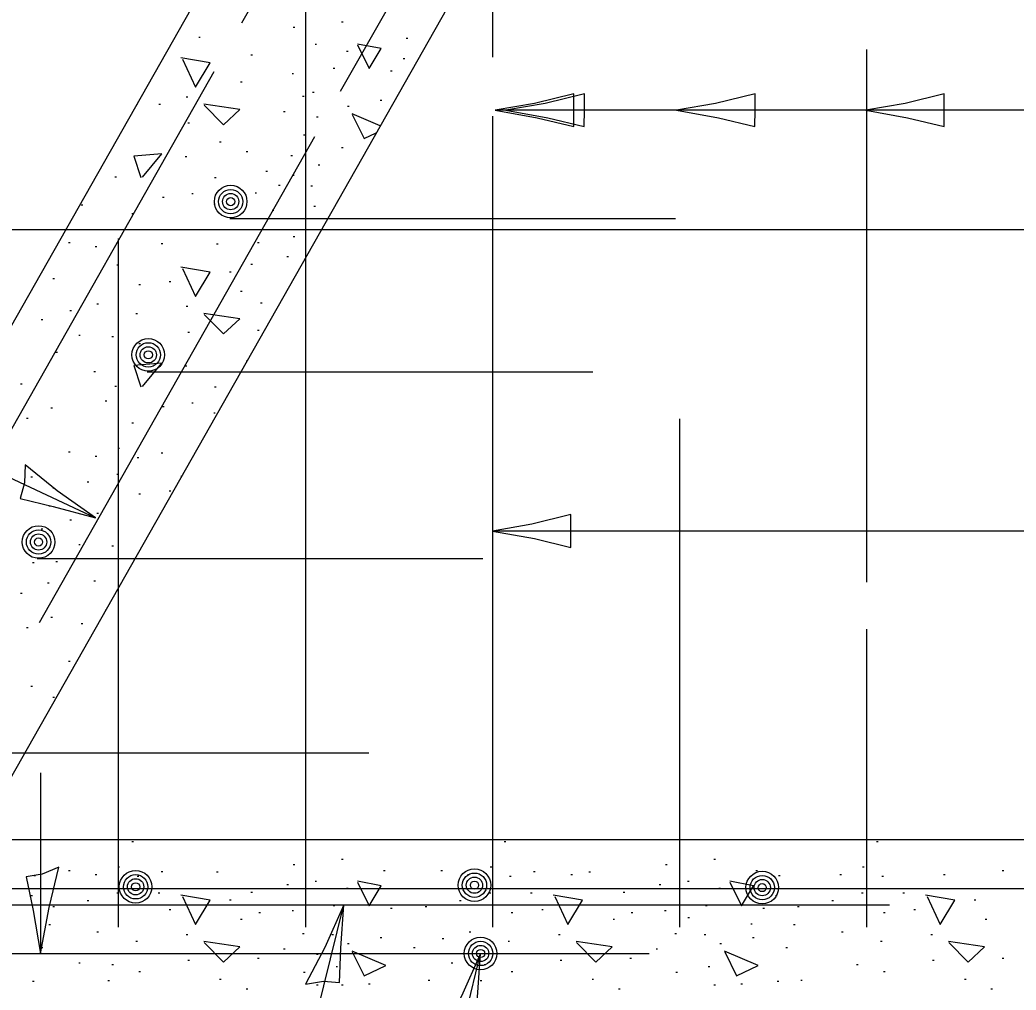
# Model space of a CAD drawing. Extents: x 2133490 to 2172050, y 2138301 to 2145980.
# Drawn here: x 2143474.8 to 2143590.3, y 2144957.3 to 2145069.8 of the extents above; entities that cross this region are included whole.
import ezdxf

# ---------------------------------------------------------------- set-up
doc = ezdxf.new("R2010")
doc.units = 0
for name, color, linetype in [('Level 40', 7, 'Continuous'), ('Level 63', 7, 'Continuous'), ('ROW_PR_Notes', 7, 'Continuous'), ('Topo_Bridge Structures', 7, 'Continuous')]:
    doc.layers.add(name, color=color, linetype=linetype)

msp = doc.modelspace()

# ---------------------------------------------------------------- linework, layer by layer
at = {"layer": 'Level 40'}
for p, q in [((2143548.77, 2145114.26), (2143461.07, 2144959.5)), ((2143462.08, 2145045.48), (2144177.52, 2145045.48))]:
    msp.add_line(p, q, dxfattribs=at)
for centre, radius in [((2143499.28, 2145048.73), 1.89), ((2143499.28, 2145048.73), 1.41), ((2143499.28, 2145048.73), 0.943), ((2143499.28, 2145048.73), 0.472), ((2143489.73, 2145030.96), 1.89), ((2143489.73, 2145030.96), 1.41), ((2143489.73, 2145030.96), 0.943), ((2143489.73, 2145030.96), 0.472), ((2143477.01, 2145009.26), 1.89), ((2143477.01, 2145009.26), 1.41), ((2143477.01, 2145009.26), 0.943), ((2143477.01, 2145009.26), 0.472), ((2143488.26, 2144969.28), 1.89), ((2143527.54, 2144969.47), 1.89), ((2143488.26, 2144969.28), 1.41), ((2143488.26, 2144969.28), 0.943), ((2143527.54, 2144969.47), 1.41), ((2143527.54, 2144969.47), 0.943), ((2143527.54, 2144969.47), 0.472), ((2143560.9, 2144969.19), 1.89), ((2143560.9, 2144969.19), 1.41), ((2143560.9, 2144969.19), 0.943), ((2143488.26, 2144969.28), 0.472), ((2143560.9, 2144969.19), 0.472), ((2143528.25, 2144961.55), 1.89), ((2143528.25, 2144961.55), 1.41), ((2143528.25, 2144961.55), 0.943), ((2143528.25, 2144961.55), 0.472)]:
    msp.add_circle(centre, radius, dxfattribs=at)
at = {"layer": 'Level 63'}
msp.add_line((2143757.25, 2145010.53), (2143529.63, 2145010.53), dxfattribs=at)
for points in [[(2143475.44, 2145018.2), (2143475.36, 2145016.11), (2143474.86, 2145014.31), (2143478.7, 2145013.39), (2143483.6, 2145012.05), (2143479.18, 2145015.2)], [(2143479.34, 2144971.55), (2143477.42, 2144970.73), (2143475.57, 2144970.42), (2143476.38, 2144966.55), (2143477.25, 2144961.55), (2143478.22, 2144966.88)], [(2143507.97, 2144958), (2143510.03, 2144958.33), (2143511.9, 2144958.2), (2143512.04, 2144962.15), (2143512.39, 2144967.21), (2143510.18, 2144962.26)], [(2143523.83, 2144952.34), (2143525.89, 2144952.67), (2143527.76, 2144952.54), (2143527.9, 2144956.49), (2143528.25, 2144961.55), (2143526.04, 2144956.6)]]:
    msp.add_lwpolyline(points, close=True, dxfattribs=at)
at = {"layer": 'ROW_PR_Notes'}
for p, q in [((2143529.63, 2145127.66), (2143529.63, 2145065.46)), ((2143528.08, 2145118.03), (2143500.52, 2145069.41)), ((2143520.27, 2145116.28), (2143440.08, 2144974.75)), ((2143542.99, 2145116.2), (2143511.99, 2145061.49)), ((2143507.94, 2145082.49), (2143507.94, 2144964.6)), ((2143512.14, 2145069.56), (2143512.33, 2145069.56)), ((2143506.52, 2145068.95), (2143506.7, 2145068.95)), ((2143495.57, 2145067.78), (2143495.76, 2145067.78)), ((2143509.06, 2145067), (2143509.24, 2145067)), ((2143519.64, 2145067.69), (2143519.83, 2145067.69)), ((2143512.7, 2145066.19), (2143512.89, 2145066.19)), ((2143573, 2145066.37), (2143573, 2145004.62)), ((2143501.61, 2145065.75), (2143501.8, 2145065.75)), ((2143519.27, 2145065.34), (2143519.46, 2145065.34)), ((2143497.33, 2145063.77), (2143468.22, 2145012.41)), ((2143506.39, 2145063.6), (2143506.58, 2145063.6)), ((2143511.16, 2145064.21), (2143511.35, 2145064.21)), ((2143517.81, 2145063.88), (2143518, 2145063.88)), ((2143500.43, 2145062.63), (2143500.62, 2145062.63)), ((2143508.77, 2145061.42), (2143508.96, 2145061.42)), ((2143490.95, 2145060.04), (2143491.13, 2145060.04)), ((2143494.11, 2145060.86), (2143494.3, 2145060.86)), ((2143507.61, 2145060.94), (2143507.8, 2145060.94)), ((2143516.6, 2145060.49), (2143516.79, 2145060.49)), ((2143505.42, 2145059.16), (2143505.61, 2145059.16)), ((2143512.83, 2145059.8), (2143513.02, 2145059.8)), ((2143767.96, 2145059.32), (2143529.94, 2145059.32)), ((2143494.31, 2145057.86), (2143494.5, 2145057.86)), ((2143509.22, 2145058.55), (2143509.41, 2145058.55)), ((2143529.63, 2145058.62), (2143529.63, 2144964.6)), ((2143509.01, 2145056.23), (2143477.08, 2144999.89)), ((2143498, 2145055.67), (2143498.19, 2145055.67)), ((2143507.73, 2145056.48), (2143507.92, 2145056.48)), ((2143501.08, 2145054.53), (2143501.27, 2145054.53)), ((2143512.14, 2145055.02), (2143512.33, 2145055.02)), ((2143493.99, 2145053.96), (2143494.18, 2145053.96)), ((2143506.27, 2145054.09), (2143506.46, 2145054.09)), ((2143503.35, 2145052.26), (2143503.54, 2145052.26)), ((2143509.42, 2145052.99), (2143509.61, 2145052.99)), ((2143485.84, 2145051.61), (2143486.03, 2145051.61)), ((2143497.39, 2145051.53), (2143497.58, 2145051.53)), ((2143506.43, 2145051.78), (2143506.62, 2145051.78)), ((2143494.76, 2145049.67), (2143494.95, 2145049.67)), ((2143502.1, 2145049.75), (2143502.28, 2145049.75)), ((2143504.81, 2145050.64), (2143505, 2145050.64)), ((2143508.58, 2145050.56), (2143508.77, 2145050.56)), ((2143491.39, 2145049.26), (2143491.58, 2145049.26)), ((2143497.31, 2145048.49), (2143497.5, 2145048.49)), ((2143481.95, 2145048.37), (2143482.13, 2145048.37)), ((2143487.83, 2145047.36), (2143488.01, 2145047.36)), ((2143504.08, 2145047.72), (2143504.27, 2145047.72)), ((2143508.93, 2145048.21), (2143509.12, 2145048.21)), ((2143499.18, 2145046.78), (2143550.84, 2145046.78)), ((2143480.49, 2145043.99), (2143480.67, 2145043.99)), ((2143486.2, 2145044.4), (2143486.39, 2145044.4)), ((2143486.25, 2145044.22), (2143486.25, 2144964.6)), ((2143491.23, 2145043.87), (2143491.42, 2145043.87)), ((2143502.38, 2145043.99), (2143502.57, 2145043.99)), ((2143506.52, 2145044.68), (2143506.7, 2145044.68)), ((2143483.57, 2145043.51), (2143483.76, 2145043.51)), ((2143497.64, 2145043.83), (2143497.83, 2145043.83)), ((2143505.79, 2145042.37), (2143505.97, 2145042.37)), ((2143486.08, 2145041.4), (2143486.27, 2145041.4)), ((2143499.14, 2145040.58), (2143499.33, 2145040.58)), ((2143501.61, 2145041.48), (2143501.8, 2145041.48)), ((2143423.54, 2145040.33), (2143483.6, 2145012.05)), ((2143478.66, 2145039.82), (2143478.85, 2145039.82)), ((2143492.16, 2145039.45), (2143492.35, 2145039.45)), ((2143488.64, 2145039.13), (2143488.82, 2145039.13)), ((2143500.43, 2145038.36), (2143500.62, 2145038.36)), ((2143502.75, 2145036.99), (2143502.93, 2145036.99)), ((2143480.65, 2145036.1), (2143480.84, 2145036.1)), ((2143483.77, 2145036.87), (2143483.96, 2145036.87)), ((2143488.27, 2145035.77), (2143488.46, 2145035.77)), ((2143494.11, 2145036.59), (2143494.3, 2145036.59)), ((2143477.32, 2145035.05), (2143477.51, 2145035.05)), ((2143494.31, 2145033.59), (2143494.5, 2145033.59)), ((2143502.38, 2145033.83), (2143502.57, 2145033.83)), ((2143481.66, 2145033.26), (2143481.85, 2145033.26)), ((2143485.51, 2145033.1), (2143485.7, 2145033.1)), ((2143479.03, 2145031.28), (2143479.22, 2145031.28)), ((2143488.64, 2145032.29), (2143488.82, 2145032.29)), ((2143483.41, 2145029.04), (2143483.59, 2145029.04)), ((2143489.61, 2145029), (2143541.26, 2145029)), ((2143493.99, 2145029.69), (2143494.18, 2145029.69)), ((2143474.93, 2145027.59), (2143475.12, 2145027.59)), ((2143485.84, 2145027.34), (2143486.03, 2145027.34)), ((2143497.39, 2145027.26), (2143497.58, 2145027.26)), ((2143484.74, 2145025.64), (2143484.93, 2145025.64)), ((2143494.76, 2145025.4), (2143494.95, 2145025.4)), ((2143478.42, 2145024.83), (2143478.61, 2145024.83)), ((2143491.39, 2145024.99), (2143491.58, 2145024.99)), ((2143497.31, 2145024.22), (2143497.5, 2145024.22)), ((2143475.62, 2145023.61), (2143475.81, 2145023.61)), ((2143487.83, 2145023.09), (2143488.01, 2145023.09)), ((2143551.32, 2145023.53), (2143551.32, 2144964.6)), ((2143480.49, 2145019.72), (2143480.67, 2145019.72)), ((2143486.2, 2145020.13), (2143486.39, 2145020.13)), ((2143491.23, 2145019.6), (2143491.42, 2145019.6)), ((2143483.57, 2145019.23), (2143483.76, 2145019.23)), ((2143488.43, 2145019.07), (2143488.62, 2145019.07)), ((2143476.11, 2145016.8), (2143476.3, 2145016.8)), ((2143482.63, 2145016.23), (2143482.82, 2145016.23)), ((2143486.08, 2145017.13), (2143486.27, 2145017.13)), ((2143478.66, 2145015.55), (2143478.85, 2145015.55)), ((2143492.16, 2145015.18), (2143492.35, 2145015.18)), ((2143488.64, 2145014.85), (2143488.82, 2145014.85)), ((2143478.21, 2145013.45), (2143478.4, 2145013.45)), ((2143480.65, 2145011.83), (2143480.84, 2145011.83)), ((2143483.77, 2145012.6), (2143483.96, 2145012.6)), ((2143477.32, 2145010.78), (2143477.51, 2145010.78)), ((2143481.66, 2145008.99), (2143481.85, 2145008.99)), ((2143485.51, 2145008.83), (2143485.7, 2145008.83)), ((2143476.85, 2145007.36), (2143528.51, 2145007.36)), ((2143479.03, 2145007), (2143479.22, 2145007)), ((2143476.31, 2145006.88), (2143476.5, 2145006.88)), ((2143483.41, 2145004.77), (2143483.59, 2145004.77)), ((2143478.05, 2145004.53), (2143478.24, 2145004.53)), ((2143474.93, 2145003.32), (2143475.12, 2145003.32)), ((2143478.42, 2145000.56), (2143478.61, 2145000.56)), ((2143475.62, 2144999.34), (2143475.81, 2144999.34)), ((2143481.95, 2144999.83), (2143482.13, 2144999.83)), ((2143573, 2144999.15), (2143573, 2144964.6)), ((2143480.49, 2144995.45), (2143480.67, 2144995.45)), ((2143476.11, 2144992.53), (2143476.3, 2144992.53)), ((2143478.66, 2144991.27), (2143478.85, 2144991.27)), ((2143463.63, 2144984.8), (2143515.29, 2144984.8)), ((2143477.25, 2144982.49), (2143477.25, 2144961.55)), ((2143440.08, 2144974.75), (2143679.79, 2144974.75)), ((2143533.28, 2144974.75), (2143533.28, 2144974.75)), ((2143487.83, 2144974.54), (2143488.01, 2144974.54)), ((2143530.99, 2144974.54), (2143531.18, 2144974.54)), ((2143574.15, 2144974.54), (2143574.34, 2144974.54)), ((2143512.14, 2144972.48), (2143512.33, 2144972.48)), ((2143555.3, 2144972.48), (2143555.49, 2144972.48)), ((2143480.49, 2144971.18), (2143480.67, 2144971.18)), ((2143486.2, 2144971.58), (2143486.39, 2144971.58)), ((2143506.52, 2144971.87), (2143506.7, 2144971.87)), ((2143517, 2144971.18), (2143517.19, 2144971.18)), ((2143523.65, 2144971.18), (2143523.84, 2144971.18)), ((2143529.37, 2144971.58), (2143529.56, 2144971.58)), ((2143549.68, 2144971.87), (2143549.87, 2144971.87)), ((2143560.17, 2144971.18), (2143560.36, 2144971.18)), ((2143572.53, 2144971.58), (2143572.72, 2144971.58)), ((2143588.71, 2144971.18), (2143588.9, 2144971.18)), ((2143476.47, 2144970.61), (2143476.66, 2144970.61)), ((2143483.57, 2144970.69), (2143483.76, 2144970.69)), ((2143488.43, 2144970.53), (2143488.62, 2144970.53)), ((2143491.23, 2144971.06), (2143491.42, 2144971.06)), ((2143497.64, 2144971.02), (2143497.83, 2144971.02)), ((2143526.73, 2144970.69), (2143526.92, 2144970.69)), ((2143531.6, 2144970.53), (2143531.79, 2144970.53)), ((2143534.4, 2144971.06), (2143534.58, 2144971.06)), ((2143538.73, 2144970.69), (2143538.92, 2144970.69)), ((2143540.8, 2144971.02), (2143540.99, 2144971.02)), ((2143562.8, 2144970.61), (2143562.99, 2144970.61)), ((2143569.9, 2144970.69), (2143570.09, 2144970.69)), ((2143574.76, 2144970.53), (2143574.95, 2144970.53)), ((2143581.9, 2144970.69), (2143582.09, 2144970.69)), ((2143456.6, 2144969.09), (2143676.58, 2144969.09)), ((2143505.79, 2144969.56), (2143505.97, 2144969.56)), ((2143509.06, 2144969.92), (2143509.24, 2144969.92)), ((2143512.7, 2144969.11), (2143512.89, 2144969.11)), ((2143548.95, 2144969.56), (2143549.14, 2144969.56)), ((2143552.22, 2144969.92), (2143552.41, 2144969.92)), ((2143555.87, 2144969.11), (2143556.06, 2144969.11)), ((2143476.11, 2144968.26), (2143476.3, 2144968.26)), ((2143482.63, 2144967.69), (2143482.82, 2144967.69)), ((2143486.08, 2144968.58), (2143486.27, 2144968.58)), ((2143490.87, 2144968.58), (2143491.05, 2144968.58)), ((2143499.14, 2144967.77), (2143499.33, 2144967.77)), ((2143501.61, 2144968.66), (2143501.8, 2144968.66)), ((2143525.8, 2144967.69), (2143525.99, 2144967.69)), ((2143529.25, 2144968.58), (2143529.43, 2144968.58)), ((2143534.03, 2144968.58), (2143534.22, 2144968.58)), ((2143544.77, 2144968.66), (2143544.96, 2144968.66)), ((2143562.44, 2144968.26), (2143562.63, 2144968.26)), ((2143568.97, 2144967.69), (2143569.15, 2144967.69)), ((2143572.41, 2144968.58), (2143572.6, 2144968.58)), ((2143577.2, 2144968.58), (2143577.38, 2144968.58)), ((2143585.47, 2144967.77), (2143585.66, 2144967.77)), ((2143463.1, 2144967.21), (2143575.67, 2144967.21)), ((2143478.66, 2144967), (2143478.85, 2144967)), ((2143489.67, 2144874.92), (2143512.39, 2144967.21)), ((2143492.16, 2144966.64), (2143492.35, 2144966.64)), ((2143506.39, 2144966.52), (2143506.58, 2144966.52)), ((2143511.16, 2144967.12), (2143511.35, 2144967.12)), ((2143517.81, 2144966.8), (2143518, 2144966.8)), ((2143521.83, 2144967), (2143522.02, 2144967)), ((2143535.33, 2144966.64), (2143535.52, 2144966.64)), ((2143549.56, 2144966.52), (2143549.75, 2144966.52)), ((2143554.33, 2144967.12), (2143554.52, 2144967.12)), ((2143560.98, 2144966.8), (2143561.17, 2144966.8)), ((2143564.99, 2144967), (2143565.18, 2144967)), ((2143578.49, 2144966.64), (2143578.68, 2144966.64)), ((2143500.43, 2144965.54), (2143500.62, 2144965.54)), ((2143502.54, 2144966.31), (2143502.73, 2144966.31)), ((2143531.8, 2144966.31), (2143531.99, 2144966.31)), ((2143543.6, 2144965.54), (2143543.79, 2144965.54)), ((2143545.71, 2144966.31), (2143545.9, 2144966.31)), ((2143552.26, 2144965.71), (2143552.45, 2144965.71)), ((2143574.96, 2144966.31), (2143575.15, 2144966.31)), ((2143586.76, 2144965.54), (2143586.95, 2144965.54)), ((2143478.21, 2144964.91), (2143478.4, 2144964.91)), ((2143559.56, 2144964.98), (2143559.75, 2144964.98)), ((2143564.54, 2144964.91), (2143564.73, 2144964.91)), ((2143483.77, 2144964.06), (2143483.96, 2144964.06)), ((2143494.11, 2144963.77), (2143494.3, 2144963.77)), ((2143507.61, 2144963.85), (2143507.8, 2144963.85)), ((2143511, 2144963.77), (2143511.19, 2144963.77)), ((2143516.6, 2144963.41), (2143516.79, 2144963.41)), ((2143523.81, 2144963.29), (2143524, 2144963.29)), ((2143526.94, 2144964.06), (2143527.12, 2144964.06)), ((2143537.27, 2144963.77), (2143537.46, 2144963.77)), ((2143550.77, 2144963.85), (2143550.96, 2144963.85)), ((2143554.17, 2144963.77), (2143554.36, 2144963.77)), ((2143559.76, 2144963.41), (2143559.95, 2144963.41)), ((2143570.1, 2144964.06), (2143570.29, 2144964.06)), ((2143580.44, 2144963.77), (2143580.63, 2144963.77)), ((2143477.32, 2144962.23), (2143477.51, 2144962.23)), ((2143488.27, 2144962.96), (2143488.46, 2144962.96)), ((2143505.42, 2144962.07), (2143505.61, 2144962.07)), ((2143512.83, 2144962.72), (2143513.02, 2144962.72)), ((2143520.49, 2144962.23), (2143520.68, 2144962.23)), ((2143531.43, 2144962.96), (2143531.62, 2144962.96)), ((2143548.59, 2144962.07), (2143548.77, 2144962.07)), ((2143555.99, 2144962.72), (2143556.18, 2144962.72)), ((2143563.65, 2144962.23), (2143563.84, 2144962.23)), ((2143574.6, 2144962.96), (2143574.79, 2144962.96)), ((2143428.78, 2144961.55), (2143547.79, 2144961.55)), ((2143494.31, 2144960.77), (2143494.5, 2144960.77)), ((2143502.38, 2144961.02), (2143502.57, 2144961.02)), ((2143509.22, 2144961.46), (2143509.41, 2144961.46)), ((2143511.9, 2144895.1), (2143528.25, 2144961.55)), ((2143537.48, 2144960.77), (2143537.66, 2144960.77)), ((2143545.55, 2144961.02), (2143545.73, 2144961.02)), ((2143580.64, 2144960.77), (2143580.83, 2144960.77)), ((2143588.71, 2144961.02), (2143588.9, 2144961.02)), ((2143481.66, 2144960.45), (2143481.85, 2144960.45)), ((2143485.51, 2144960.29), (2143485.7, 2144960.29)), ((2143511.49, 2144960.04), (2143511.68, 2144960.04)), ((2143524.83, 2144960.45), (2143525.02, 2144960.45)), ((2143528.68, 2144960.29), (2143528.87, 2144960.29)), ((2143554.65, 2144960.04), (2143554.84, 2144960.04)), ((2143571.84, 2144960.29), (2143572.03, 2144960.29)), ((2143485.03, 2144958.42), (2143485.22, 2144958.42)), ((2143488.64, 2144959.48), (2143488.82, 2144959.48)), ((2143498, 2144958.58), (2143498.19, 2144958.58)), ((2143507.73, 2144959.39), (2143507.92, 2144959.39)), ((2143522.19, 2144958.46), (2143522.38, 2144958.46)), ((2143528.19, 2144958.42), (2143528.38, 2144958.42)), ((2143531.8, 2144959.48), (2143531.99, 2144959.48)), ((2143541.17, 2144958.58), (2143541.35, 2144958.58)), ((2143550.9, 2144959.39), (2143551.08, 2144959.39)), ((2143565.36, 2144958.46), (2143565.54, 2144958.46)), ((2143574.96, 2144959.48), (2143575.15, 2144959.48)), ((2143584.33, 2144958.58), (2143584.52, 2144958.58)), ((2143476.31, 2144958.34), (2143476.5, 2144958.34)), ((2143501.08, 2144957.45), (2143501.27, 2144957.45)), ((2143509.22, 2144957.93), (2143509.41, 2144957.93)), ((2143512.14, 2144957.93), (2143512.33, 2144957.93)), ((2143515.26, 2144958.02), (2143515.45, 2144958.02)), ((2143544.25, 2144957.45), (2143544.44, 2144957.45)), ((2143555.3, 2144957.93), (2143555.49, 2144957.93)), ((2143558.42, 2144958.02), (2143558.61, 2144958.02)), ((2143562.64, 2144958.34), (2143562.83, 2144958.34)), ((2143587.41, 2144957.45), (2143587.6, 2144957.45))]:
    msp.add_line(p, q, dxfattribs=at)
for points in [[(2143514, 2145066.9), (2143515.32, 2145064.17), (2143516.74, 2145066.48), (2143513.97, 2145067)], [(2143493.69, 2145065.25), (2143495.2, 2145061.99), (2143496.9, 2145064.83), (2143493.5, 2145065.39)], [(2143488.41, 2145060.04), (2143488.46, 2145060.04)], [(2143496.19, 2145059.91), (2143498.45, 2145057.65), (2143500.34, 2145059.4), (2143496.15, 2145060.01)], [(2143516.61, 2145057.5), (2143513.35, 2145058.89)], [(2143513.38, 2145058.83), (2143514.75, 2145056.04)], [(2143514.75, 2145056.04), (2143516.15, 2145056.7)], [(2143489.06, 2145051.56), (2143491.28, 2145054.25), (2143488.07, 2145054.01), (2143488.87, 2145051.51)], [(2143511.65, 2145048.86), (2143511.71, 2145048.86)], [(2143493.69, 2145040.98), (2143495.2, 2145037.72), (2143496.9, 2145040.56), (2143493.5, 2145041.12)], [(2143496.19, 2145035.64), (2143498.45, 2145033.38), (2143500.34, 2145035.12), (2143496.15, 2145035.74)], [(2143501.08, 2145030.26), (2143501.17, 2145030.26)], [(2143489.06, 2145027.29), (2143491.28, 2145029.98), (2143488.07, 2145029.74), (2143488.87, 2145027.24)], [(2143493.56, 2145016.84), (2143493.5, 2145016.85)], [(2143484.74, 2145001.37), (2143484.8, 2145001.37)], [(2143514, 2144969.82), (2143515.32, 2144967.08), (2143516.74, 2144969.39), (2143513.97, 2144969.92)], [(2143557.16, 2144969.82), (2143558.48, 2144967.08), (2143559.9, 2144969.39), (2143557.14, 2144969.92)], [(2143493.69, 2144968.17), (2143495.2, 2144964.91), (2143496.9, 2144967.74), (2143493.5, 2144968.31)], [(2143536.85, 2144968.17), (2143538.36, 2144964.91), (2143540.06, 2144967.74), (2143536.66, 2144968.31)], [(2143580.02, 2144968.17), (2143581.53, 2144964.91), (2143583.23, 2144967.74), (2143579.83, 2144968.31)], [(2143496.19, 2144962.83), (2143498.45, 2144960.56), (2143500.34, 2144962.31), (2143496.15, 2144962.93)], [(2143539.35, 2144962.83), (2143541.62, 2144960.56), (2143543.51, 2144962.31), (2143539.31, 2144962.93)], [(2143582.52, 2144962.83), (2143584.78, 2144960.56), (2143586.67, 2144962.31), (2143582.48, 2144962.93)], [(2143513.38, 2144961.75), (2143514.75, 2144958.96), (2143517.26, 2144960.14), (2143513.35, 2144961.8)], [(2143556.55, 2144961.75), (2143557.92, 2144958.96), (2143560.42, 2144960.14), (2143556.52, 2144961.8)]]:
    msp.add_lwpolyline(points, dxfattribs=at)
at = {"layer": 'Topo_Bridge Structures'}
for points in [[(2143539.04, 2145057.42), (2143539.04, 2145059.32), (2143539.04, 2145061.22), (2143534.49, 2145060.11), (2143529.94, 2145059.32), (2143534.79, 2145058.44)], [(2143540.27, 2145057.42), (2143540.28, 2145059.32), (2143540.28, 2145061.22), (2143535.72, 2145060.11), (2143531.17, 2145059.32), (2143536.03, 2145058.44)], [(2143560.05, 2145057.42), (2143560.06, 2145059.32), (2143560.06, 2145061.22), (2143555.5, 2145060.11), (2143550.95, 2145059.32), (2143555.81, 2145058.44)], [(2143581.99, 2145057.42), (2143582, 2145059.32), (2143582, 2145061.22), (2143577.45, 2145060.11), (2143572.9, 2145059.32), (2143577.75, 2145058.44)], [(2143538.72, 2145008.63), (2143538.73, 2145010.53), (2143538.73, 2145012.44), (2143534.18, 2145011.32), (2143529.63, 2145010.53), (2143534.48, 2145009.65)]]:
    msp.add_lwpolyline(points, close=True, dxfattribs=at)

doc.saveas('drawing.dxf')
